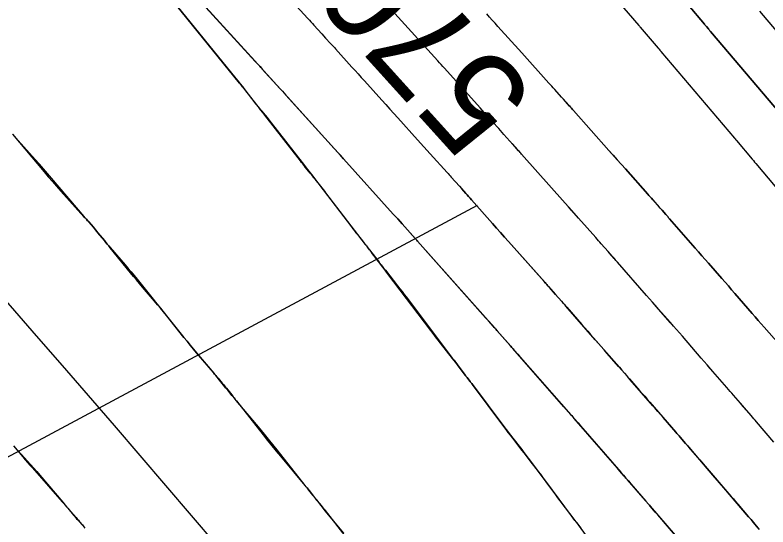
# Model space of a CAD drawing. Extents: x 954385 to 988206, y 1868364 to 1924553.
# Drawn here: x 955929.86 to 955974.29, y 1922849.97 to 1922880.17 of the extents above; entities that cross this region are included whole.
import ezdxf

# ---------------------------------------------------------------- set-up
doc = ezdxf.new("R2010")
doc.units = 0
for name, color, linetype in [('1', 7, 'Continuous'), ('Default', 7, 'Continuous'), ('Ex_Major Contours', 7, 'Continuous'), ('Ex_Minor Contours', 7, 'Continuous'), ('Slopes', 7, 'Continuous')]:
    doc.layers.add(name, color=color, linetype=linetype)

msp = doc.modelspace()

# ---------------------------------------------------------------- linework, layer by layer
at = {"layer": '1'}
for points in [[(955963.389, 1922883.36), (955966.674, 1922879.545), (955966.687, 1922879.53), (955966.699, 1922879.515), (955966.731, 1922879.477), (955966.744, 1922879.461), (955966.75, 1922879.454), (955967.805, 1922878.221), (955967.819, 1922878.205), (955967.833, 1922878.188), (955967.846, 1922878.172), (955967.86, 1922878.155), (955967.915, 1922878.089), (955967.928, 1922878.072), (955967.942, 1922878.056), (955967.956, 1922878.04), (955967.97, 1922878.023), (955972.316, 1922872.906), (955972.331, 1922872.888), (955972.346, 1922872.87), (955972.398, 1922872.808), (955972.419, 1922872.782), (955972.426, 1922872.774), (955973.355, 1922871.672), (955973.373, 1922871.65), (955973.392, 1922871.628), (955973.411, 1922871.605), (955973.429, 1922871.583), (955973.503, 1922871.493), (955973.521, 1922871.471), (955973.54, 1922871.448), (955973.559, 1922871.426), (955973.577, 1922871.404), (955976.888, 1922867.453)], [(955939.869, 1922882.008), (955944.003, 1922877.465), (955944.157, 1922877.295), (955944.312, 1922877.125), (955944.466, 1922876.955), (955944.621, 1922876.785), (955945.548, 1922875.766), (955945.617, 1922875.69), (955945.634, 1922875.671), (955945.841, 1922875.443), (955948.903, 1922872.063), (955948.932, 1922872.032), (955948.961, 1922872), (955948.989, 1922871.968), (955949.018, 1922871.937), (955949.217, 1922871.715), (955949.246, 1922871.683), (955952.177, 1922868.428), (955952.309, 1922868.282), (955952.441, 1922868.135), (955952.573, 1922867.988), (955952.705, 1922867.841), (955953.483, 1922866.972), (955953.565, 1922866.88), (955953.6, 1922866.841), (955953.612, 1922866.828), (955957.622, 1922862.315), (955957.791, 1922862.125), (955958.16, 1922861.709), (955958.186, 1922861.68), (955958.211, 1922861.651), (955958.314, 1922861.536), (955959.113, 1922860.63), (955959.159, 1922860.577), (955959.206, 1922860.524), (955959.253, 1922860.471), (955959.299, 1922860.417), (955959.532, 1922860.151), (955959.672, 1922859.992), (955962.659, 1922856.586), (955962.706, 1922856.532), (955962.753, 1922856.479), (955962.8, 1922856.425), (955962.847, 1922856.371), (955963.081, 1922856.102), (955963.221, 1922855.94), (955965.604, 1922853.198), (955965.755, 1922853.025), (955965.905, 1922852.852), (955966.055, 1922852.679), (955966.205, 1922852.505), (955967.081, 1922851.492), (955967.243, 1922851.303), (955967.29, 1922851.25), (955967.336, 1922851.196), (955969.672, 1922848.477)], [(955963.579, 1922849.436), (955963.099, 1922850.087), (955962.999, 1922850.221), (955962.9, 1922850.355), (955962.8, 1922850.49), (955962.701, 1922850.624), (955961.239, 1922852.591), (955961.119, 1922852.752), (955960.998, 1922852.913), (955960.877, 1922853.073), (955960.754, 1922853.232), (955960.263, 1922853.869), (955960.14, 1922854.028), (955960.017, 1922854.187), (955959.894, 1922854.345), (955959.77, 1922854.504), (955959.227, 1922855.202), (955959.095, 1922855.372), (955958.965, 1922855.542), (955958.835, 1922855.713), (955958.706, 1922855.884), (955956.842, 1922858.378), (955956.809, 1922858.423), (955956.775, 1922858.467), (955956.74, 1922858.512), (955956.706, 1922858.556), (955956.568, 1922858.733), (955956.533, 1922858.777), (955956.499, 1922858.821), (955956.465, 1922858.866), (955956.431, 1922858.91), (955956.007, 1922859.475), (955955.924, 1922859.584), (955955.841, 1922859.693), (955955.758, 1922859.801), (955955.674, 1922859.908), (955954.963, 1922860.809), (955954.817, 1922860.996), (955954.672, 1922861.183), (955954.528, 1922861.37), (955954.385, 1922861.559), (955951.843, 1922864.921), (955951.743, 1922865.053), (955951.643, 1922865.185), (955951.543, 1922865.317), (955951.442, 1922865.449), (955950.898, 1922866.163), (955950.869, 1922866.202), (955950.839, 1922866.24), (955950.809, 1922866.279), (955950.779, 1922866.317), (955950.657, 1922866.47), (955950.627, 1922866.509), (955950.597, 1922866.547), (955950.567, 1922866.586), (955950.537, 1922866.624), (955948.205, 1922869.669), (955948.127, 1922869.77), (955948.05, 1922869.869), (955947.972, 1922869.969), (955947.893, 1922870.068), (955947.564, 1922870.481), (955947.492, 1922870.571), (955947.419, 1922870.661), (955947.347, 1922870.751), (955947.274, 1922870.841), (955946.984, 1922871.2), (955946.911, 1922871.289), (955946.839, 1922871.38), (955946.768, 1922871.47), (955946.697, 1922871.561), (955944.604, 1922874.253), (955944.477, 1922874.417), (955944.35, 1922874.58), (955944.222, 1922874.743), (955944.094, 1922874.906), (955943.369, 1922875.826), (955943.347, 1922875.854), (955943.325, 1922875.881), (955943.303, 1922875.909), (955943.281, 1922875.936), (955943.191, 1922876.046), (955943.168, 1922876.073), (955943.146, 1922876.101), (955943.124, 1922876.128), (955943.101, 1922876.156), (955939.402, 1922880.719)], [(955975.031, 1922874.332), (955970.892, 1922879.206), (955970.862, 1922879.24), (955970.833, 1922879.275), (955970.804, 1922879.311), (955970.775, 1922879.346), (955970.658, 1922879.487), (955970.629, 1922879.522), (955970.6, 1922879.557), (955970.57, 1922879.592), (955970.541, 1922879.627), (955969.57, 1922880.762)], [(955977.746, 1922875.758), (955973.814, 1922880.388)], [(955962.15, 1922875.278), (955962.161, 1922875.265), (955962.339, 1922875.067), (955962.576, 1922874.802), (955962.635, 1922874.736), (955962.694, 1922874.669), (955962.753, 1922874.603), (955962.812, 1922874.536), (955964.903, 1922872.183), (955965.147, 1922871.909), (955965.39, 1922871.635), (955965.634, 1922871.361), (955965.877, 1922871.086), (955967.19, 1922869.608), (955967.264, 1922869.525), (955967.338, 1922869.441), (955967.412, 1922869.358), (955967.486, 1922869.274), (955967.873, 1922868.835), (955968.038, 1922868.647), (955968.259, 1922868.398), (955968.314, 1922868.335), (955968.369, 1922868.273), (955968.424, 1922868.21), (955968.479, 1922868.147), (955970.001, 1922866.41), (955970.196, 1922866.188), (955970.391, 1922865.965), (955970.586, 1922865.743), (955970.781, 1922865.52), (955971.561, 1922864.63), (955971.756, 1922864.408), (955971.951, 1922864.185), (955972.145, 1922863.962), (955972.339, 1922863.739), (955973.36, 1922862.565), (955973.537, 1922862.36), (955973.715, 1922862.156), (955973.892, 1922861.952), (955974.07, 1922861.747), (955974.943, 1922860.742)], [(955929.699, 1922873.136), (955931.576, 1922870.914), (955931.819, 1922870.629), (955932.064, 1922870.346), (955932.311, 1922870.065), (955932.56, 1922869.785), (955933.923, 1922868.271), (955933.993, 1922868.194), (955934.062, 1922868.116), (955934.131, 1922868.037), (955934.2, 1922867.959), (955934.475, 1922867.644), (955934.543, 1922867.565), (955934.611, 1922867.486), (955934.678, 1922867.406), (955934.745, 1922867.325), (955935.127, 1922866.859), (955935.213, 1922866.755), (955935.3, 1922866.651), (955935.387, 1922866.548), (955935.475, 1922866.446), (955936.359, 1922865.421), (955936.535, 1922865.216), (955936.709, 1922865.009), (955936.882, 1922864.801), (955937.053, 1922864.591), (955938.015, 1922863.405), (955938.232, 1922863.138), (955938.448, 1922862.869), (955938.664, 1922862.6), (955938.879, 1922862.331), (955939.822, 1922861.148), (955940.006, 1922860.919), (955940.191, 1922860.691), (955940.379, 1922860.465), (955940.568, 1922860.24), (955941.582, 1922859.045), (955941.645, 1922858.97), (955941.708, 1922858.896), (955941.771, 1922858.821), (955941.834, 1922858.747), (955942.086, 1922858.448), (955942.148, 1922858.373), (955942.21, 1922858.298), (955942.272, 1922858.222), (955942.333, 1922858.146), (955942.639, 1922857.76), (955942.71, 1922857.67), (955942.781, 1922857.58), (955942.853, 1922857.49), (955942.924, 1922857.4), (955944.502, 1922855.394), (955944.754, 1922855.076), (955945.009, 1922854.761), (955945.265, 1922854.447), (955945.525, 1922854.135), (955946.959, 1922852.421), (955947.023, 1922852.344), (955947.085, 1922852.268), (955947.147, 1922852.19), (955947.209, 1922852.113), (955947.462, 1922851.788), (955947.519, 1922851.717), (955947.576, 1922851.645), (955947.634, 1922851.574), (955947.692, 1922851.504), (955947.925, 1922851.223), (955947.983, 1922851.152), (955948.041, 1922851.081), (955948.098, 1922851.01), (955948.154, 1922850.938), (955949.31, 1922849.452)], [(955974.633, 1922854.977), (955973.61, 1922856.168), (955973.531, 1922856.259), (955973.452, 1922856.351), (955973.374, 1922856.442), (955973.295, 1922856.533), (955972.901, 1922856.989), (955972.665, 1922857.263), (955972.249, 1922857.744), (955972.154, 1922857.854), (955972.058, 1922857.965), (955971.963, 1922858.075), (955971.867, 1922858.185), (955971.033, 1922859.145), (955970.691, 1922859.538), (955970.35, 1922859.931), (955969.236, 1922861.213), (955969.061, 1922861.415), (955968.885, 1922861.616), (955968.709, 1922861.818), (955968.533, 1922862.019), (955967.828, 1922862.823), (955967.475, 1922863.225), (955967.123, 1922863.627), (955965.407, 1922865.584), (955965.361, 1922865.637), (955965.315, 1922865.69), (955965.268, 1922865.742), (955965.221, 1922865.795), (955964.849, 1922866.218), (955964.451, 1922866.669), (955964.369, 1922866.762), (955964.287, 1922866.854), (955964.205, 1922866.947), (955964.123, 1922867.039), (955963.106, 1922868.184), (955962.712, 1922868.627), (955962.319, 1922869.07), (955959.744, 1922871.969), (955959.701, 1922872.017), (955959.659, 1922872.064), (955959.616, 1922872.112), (955959.574, 1922872.159), (955959.233, 1922872.54), (955959.183, 1922872.596)], [(955973.7, 1922849.894), (955973.426, 1922850.234), (955973.357, 1922850.319), (955973.287, 1922850.403), (955973.217, 1922850.486), (955973.146, 1922850.569), (955971.685, 1922852.271), (955971.553, 1922852.424), (955971.422, 1922852.577), (955971.291, 1922852.73), (955971.159, 1922852.883), (955970.59, 1922853.545), (955970.481, 1922853.673), (955970.371, 1922853.8), (955970.261, 1922853.927), (955970.152, 1922854.055), (955969.62, 1922854.67), (955969.429, 1922854.891), (955969.11, 1922855.261), (955969.046, 1922855.335), (955968.982, 1922855.408), (955968.918, 1922855.482), (955968.854, 1922855.556), (955968.094, 1922856.43), (955967.946, 1922856.6), (955967.798, 1922856.77), (955967.651, 1922856.94), (955967.503, 1922857.11), (955966.162, 1922858.653), (955965.99, 1922858.85), (955965.819, 1922859.047), (955965.647, 1922859.244), (955965.475, 1922859.44), (955964.786, 1922860.226), (955964.614, 1922860.422), (955964.442, 1922860.618), (955964.27, 1922860.815), (955964.098, 1922861.011), (955962.362, 1922862.991), (955962.311, 1922863.049), (955962.26, 1922863.107), (955962.21, 1922863.164), (955962.159, 1922863.222), (955961.905, 1922863.51), (955961.753, 1922863.682), (955961.391, 1922864.092), (955961.314, 1922864.18), (955961.236, 1922864.267), (955961.159, 1922864.355), (955961.082, 1922864.442), (955958.984, 1922866.803), (955958.748, 1922867.068), (955958.512, 1922867.334), (955958.276, 1922867.6), (955958.04, 1922867.865), (955956.79, 1922869.272), (955956.707, 1922869.366), (955956.623, 1922869.459), (955956.54, 1922869.553), (955956.457, 1922869.646), (955956.217, 1922869.914)], [(955929.756, 1922854.751), (955930.312, 1922854.095), (955930.452, 1922853.931), (955930.592, 1922853.768), (955930.733, 1922853.606), (955930.875, 1922853.445), (955932.637, 1922851.451), (955932.728, 1922851.348), (955932.819, 1922851.245), (955932.91, 1922851.141), (955933.001, 1922851.038), (955933.452, 1922850.526), (955933.499, 1922850.471), (955933.546, 1922850.416), (955933.593, 1922850.361), (955933.64, 1922850.306), (955933.827, 1922850.085), (955933.873, 1922850.03), (955933.92, 1922849.975), (955933.968, 1922849.92)]]:
    msp.add_lwpolyline(points, dxfattribs=at)
at = {"layer": 'Default'}
msp.add_arc((955068.332, 1922107.114), 1145.916, 31.460692, 46.414195, dxfattribs=at)
at = {"layer": 'Ex_Major Contours'}
for points in [[(955974.632, 1922854.977), (955973.609, 1922856.167), (955973.53, 1922856.259), (955973.452, 1922856.35), (955973.373, 1922856.441), (955973.295, 1922856.532), (955972.98, 1922856.897), (955972.901, 1922856.988), (955972.822, 1922857.079), (955972.744, 1922857.17), (955972.665, 1922857.262), (955972.25, 1922857.744), (955972.154, 1922857.854), (955972.059, 1922857.965), (955971.963, 1922858.075), (955971.867, 1922858.186), (955971.033, 1922859.146), (955970.862, 1922859.343), (955970.691, 1922859.54), (955970.52, 1922859.737), (955970.349, 1922859.934), (955969.236, 1922861.213), (955969.06, 1922861.414), (955968.884, 1922861.616), (955968.709, 1922861.817), (955968.533, 1922862.018), (955967.828, 1922862.822), (955967.652, 1922863.023), (955967.476, 1922863.224), (955967.3, 1922863.425), (955967.123, 1922863.626), (955965.407, 1922865.584), (955965.361, 1922865.637), (955965.315, 1922865.689), (955965.268, 1922865.742), (955965.222, 1922865.795), (955965.035, 1922866.006), (955964.942, 1922866.112), (955964.849, 1922866.217), (955964.451, 1922866.668), (955964.369, 1922866.761), (955964.287, 1922866.854), (955964.205, 1922866.946), (955964.122, 1922867.039), (955963.108, 1922868.18), (955962.911, 1922868.401), (955962.715, 1922868.622), (955962.518, 1922868.843), (955962.322, 1922869.064), (955959.742, 1922871.968), (955959.7, 1922872.015), (955959.658, 1922872.063), (955959.615, 1922872.11), (955959.573, 1922872.158), (955959.403, 1922872.348), (955959.318, 1922872.443), (955959.233, 1922872.538), (955958.708, 1922873.126), (955958.606, 1922873.24), (955958.505, 1922873.354), (955958.403, 1922873.468), (955958.3, 1922873.581), (955957.78, 1922874.159), (955957.659, 1922874.293), (955957.539, 1922874.427), (955957.418, 1922874.561), (955957.297, 1922874.695), (955955.194, 1922877.028), (955955.097, 1922877.136), (955954.999, 1922877.245), (955954.901, 1922877.353), (955954.803, 1922877.461), (955954.411, 1922877.894), (955954.215, 1922878.111), (955954.018, 1922878.328), (955951.699, 1922880.89)], [(955969.57, 1922880.762), (955970.542, 1922879.628), (955970.571, 1922879.593), (955970.601, 1922879.558), (955970.63, 1922879.523), (955970.659, 1922879.488), (955970.776, 1922879.346), (955970.805, 1922879.311), (955970.834, 1922879.276), (955970.863, 1922879.241), (955970.893, 1922879.206), (955975.03, 1922874.332)], [(955929.842, 1922854.681), (955930.591, 1922853.851), (955930.775, 1922853.646), (955930.957, 1922853.439), (955931.138, 1922853.23), (955931.318, 1922853.021), (955932.67, 1922851.428), (955932.746, 1922851.338), (955932.822, 1922851.248), (955932.898, 1922851.157), (955932.974, 1922851.066), (955933.311, 1922850.663), (955933.371, 1922850.593), (955933.43, 1922850.523), (955933.491, 1922850.454), (955933.552, 1922850.385), (955933.797, 1922850.111), (955933.858, 1922850.043), (955933.919, 1922849.973), (955933.979, 1922849.904)]]:
    msp.add_lwpolyline(points, dxfattribs=at)
at = {"layer": 'Ex_Minor Contours'}
for points in [[(955963.39, 1922883.361), (955966.673, 1922879.545), (955966.686, 1922879.53), (955966.699, 1922879.515), (955966.73, 1922879.477), (955966.743, 1922879.462), (955966.75, 1922879.454), (955967.806, 1922878.222), (955967.82, 1922878.205), (955967.834, 1922878.189), (955967.847, 1922878.172), (955967.861, 1922878.156), (955967.916, 1922878.089), (955967.929, 1922878.073), (955967.943, 1922878.056), (955967.957, 1922878.04), (955967.971, 1922878.024), (955972.315, 1922872.906), (955972.33, 1922872.888), (955972.345, 1922872.87), (955972.397, 1922872.808), (955972.418, 1922872.782), (955972.425, 1922872.774), (955973.354, 1922871.672), (955973.373, 1922871.65), (955973.391, 1922871.627), (955973.41, 1922871.605), (955973.428, 1922871.583), (955973.502, 1922871.493), (955973.521, 1922871.47), (955973.539, 1922871.448), (955973.558, 1922871.426), (955973.576, 1922871.403), (955976.887, 1922867.453)], [(955969.854, 1922848.264), (955967.784, 1922850.672), (955967.636, 1922850.845), (955967.335, 1922851.195), (955967.289, 1922851.249), (955967.242, 1922851.302), (955967.08, 1922851.491), (955967.057, 1922851.518), (955966.006, 1922852.737), (955965.956, 1922852.795), (955965.906, 1922852.853), (955965.855, 1922852.912), (955965.805, 1922852.97), (955965.552, 1922853.26), (955965.451, 1922853.376), (955965.401, 1922853.434), (955962.854, 1922856.36), (955962.803, 1922856.419), (955962.751, 1922856.477), (955962.7, 1922856.536), (955962.649, 1922856.595), (955962.341, 1922856.945), (955962.239, 1922857.062), (955959.231, 1922860.493), (955959.205, 1922860.523), (955959.179, 1922860.553), (955959.073, 1922860.672), (955958.296, 1922861.552), (955958.24, 1922861.616), (955958.184, 1922861.679), (955958.128, 1922861.743), (955958.072, 1922861.806), (955957.79, 1922862.122), (955957.621, 1922862.312), (955953.61, 1922866.826), (955953.563, 1922866.879), (955953.47, 1922866.984), (955952.705, 1922867.841), (955952.573, 1922867.988), (955952.442, 1922868.135), (955952.31, 1922868.282), (955952.178, 1922868.429), (955949.244, 1922871.683), (955949.013, 1922871.94), (955948.959, 1922871.999), (955948.906, 1922872.058), (955948.747, 1922872.234), (955948.693, 1922872.293), (955945.927, 1922875.348), (955945.772, 1922875.519), (955945.617, 1922875.69), (955945.461, 1922875.86), (955945.306, 1922876.031), (955944.366, 1922877.064), (955944.295, 1922877.142), (955944.088, 1922877.369), (955944.033, 1922877.43), (955939.664, 1922882.234)], [(955945.311, 1922881.969), (955947.134, 1922879.964), (955947.225, 1922879.864), (955947.315, 1922879.765), (955947.405, 1922879.666), (955947.496, 1922879.566), (955947.965, 1922879.051), (955948.185, 1922878.809), (955948.479, 1922878.487), (955948.552, 1922878.406), (955948.625, 1922878.326), (955948.699, 1922878.245), (955948.772, 1922878.164), (955949.734, 1922877.102), (955949.919, 1922876.898), (955950.104, 1922876.694), (955950.288, 1922876.489), (955950.473, 1922876.285), (955951.51, 1922875.14), (955951.744, 1922874.881), (955951.979, 1922874.621), (955952.213, 1922874.362), (955952.447, 1922874.103), (955953.61, 1922872.812), (955953.983, 1922872.399), (955954.355, 1922871.985), (955955.352, 1922870.879), (955955.413, 1922870.812), (955955.473, 1922870.745), (955955.534, 1922870.677), (955955.594, 1922870.61), (955956.075, 1922870.071), (955956.455, 1922869.645), (955956.539, 1922869.551), (955956.622, 1922869.458), (955956.705, 1922869.364), (955956.789, 1922869.27), (955958.04, 1922867.863), (955958.276, 1922867.597), (955958.512, 1922867.331), (955958.748, 1922867.065), (955958.984, 1922866.8), (955961.133, 1922864.381), (955961.184, 1922864.324), (955961.235, 1922864.266), (955961.286, 1922864.209), (955961.337, 1922864.151), (955961.745, 1922863.689), (955962.105, 1922863.281), (955962.183, 1922863.193), (955962.26, 1922863.106), (955962.336, 1922863.018), (955962.413, 1922862.931), (955963.301, 1922861.919), (955963.474, 1922861.721), (955963.648, 1922861.523), (955963.821, 1922861.325), (955963.995, 1922861.127), (955965.518, 1922859.388), (955965.668, 1922859.217), (955965.818, 1922859.046), (955965.967, 1922858.875), (955966.116, 1922858.704), (955966.713, 1922858.018), (955966.863, 1922857.847), (955967.012, 1922857.675), (955967.161, 1922857.504), (955967.31, 1922857.332), (955968.855, 1922855.557), (955968.919, 1922855.483), (955968.983, 1922855.409), (955969.047, 1922855.335), (955969.11, 1922855.261), (955969.429, 1922854.892), (955969.557, 1922854.744), (955969.62, 1922854.67), (955970.151, 1922854.054), (955970.261, 1922853.926), (955970.37, 1922853.799), (955970.48, 1922853.672), (955970.589, 1922853.544), (955971.986, 1922851.919), (955972.116, 1922851.768), (955972.246, 1922851.616), (955972.377, 1922851.465), (955972.507, 1922851.313), (955973.146, 1922850.569), (955973.217, 1922850.486), (955973.287, 1922850.403), (955973.357, 1922850.319), (955973.426, 1922850.234), (955973.769, 1922849.81)], [(955939.402, 1922880.718), (955942.891, 1922876.422), (955943.02, 1922876.263), (955943.148, 1922876.103), (955943.275, 1922875.942), (955943.402, 1922875.781), (955944.113, 1922874.873), (955944.136, 1922874.844), (955944.159, 1922874.814), (955944.183, 1922874.785), (955944.207, 1922874.755), (955944.303, 1922874.639), (955944.327, 1922874.61), (955944.351, 1922874.581), (955944.375, 1922874.551), (955944.398, 1922874.522), (955944.728, 1922874.115), (955944.791, 1922874.037), (955944.853, 1922873.959), (955944.915, 1922873.881), (955944.977, 1922873.802), (955946.801, 1922871.464), (955947.112, 1922871.064), (955947.422, 1922870.663), (955947.731, 1922870.262), (955948.039, 1922869.859), (955949.709, 1922867.667), (955949.796, 1922867.554), (955949.883, 1922867.441), (955949.971, 1922867.328), (955950.06, 1922867.216), (955950.416, 1922866.769), (955950.505, 1922866.657), (955950.593, 1922866.544), (955950.681, 1922866.431), (955950.768, 1922866.318), (955951.334, 1922865.583), (955951.365, 1922865.543), (955951.396, 1922865.503), (955951.427, 1922865.464), (955951.458, 1922865.424), (955951.584, 1922865.267), (955951.616, 1922865.228), (955951.647, 1922865.188), (955951.678, 1922865.149), (955951.71, 1922865.109), (955952.433, 1922864.188), (955952.563, 1922864.021), (955952.693, 1922863.854), (955952.822, 1922863.686), (955952.95, 1922863.517), (955955.68, 1922859.913), (955955.762, 1922859.804), (955955.844, 1922859.695), (955955.926, 1922859.586), (955956.008, 1922859.477), (955956.432, 1922858.911), (955956.466, 1922858.866), (955956.5, 1922858.822), (955956.534, 1922858.777), (955956.568, 1922858.733), (955956.707, 1922858.557), (955956.741, 1922858.513), (955956.775, 1922858.468), (955956.809, 1922858.424), (955956.843, 1922858.379), (955958.709, 1922855.884), (955958.838, 1922855.713), (955958.968, 1922855.542), (955959.098, 1922855.372), (955959.229, 1922855.203), (955959.756, 1922854.527), (955959.887, 1922854.357), (955960.017, 1922854.187), (955960.146, 1922854.016), (955960.274, 1922853.844), (955961.622, 1922852.02), (955961.747, 1922851.852), (955961.873, 1922851.684), (955962, 1922851.517), (955962.128, 1922851.351), (955962.781, 1922850.505), (955962.84, 1922850.43), (955962.898, 1922850.354), (955962.956, 1922850.278), (955963.014, 1922850.203), (955963.247, 1922849.9)], [(955974.943, 1922860.742), (955974.07, 1922861.747), (955973.892, 1922861.952), (955973.715, 1922862.156), (955973.537, 1922862.36), (955973.359, 1922862.565), (955972.34, 1922863.739), (955972.145, 1922863.962), (955971.951, 1922864.185), (955971.756, 1922864.408), (955971.561, 1922864.631), (955970.781, 1922865.522), (955970.586, 1922865.744), (955970.391, 1922865.967), (955970.196, 1922866.19), (955970.001, 1922866.412), (955968.48, 1922868.148), (955968.425, 1922868.211), (955968.37, 1922868.273), (955968.315, 1922868.336), (955968.26, 1922868.398), (955968.039, 1922868.648), (955967.929, 1922868.773), (955967.819, 1922868.899), (955967.487, 1922869.275), (955967.413, 1922869.359), (955967.339, 1922869.442), (955967.265, 1922869.525), (955967.191, 1922869.609), (955965.877, 1922871.086), (955965.39, 1922871.634), (955964.903, 1922872.182), (955962.811, 1922874.535), (955962.752, 1922874.602), (955962.693, 1922874.668), (955962.634, 1922874.735), (955962.574, 1922874.801), (955962.338, 1922875.066), (955962.219, 1922875.199), (955962.101, 1922875.331), (955961.707, 1922875.772), (955961.621, 1922875.868), (955961.536, 1922875.963), (955961.45, 1922876.059), (955961.364, 1922876.154), (955959.766, 1922877.929), (955958.35, 1922879.501), (955958.184, 1922879.685), (955958.019, 1922879.868), (955957.854, 1922880.051), (955957.688, 1922880.234)], [(955977.745, 1922875.758), (955973.815, 1922880.388)], [(955949.265, 1922849.599), (955948.166, 1922850.927), (955948.103, 1922851.003), (955948.04, 1922851.081), (955947.978, 1922851.158), (955947.917, 1922851.236), (955947.661, 1922851.562), (955947.605, 1922851.634), (955947.548, 1922851.705), (955947.491, 1922851.776), (955947.433, 1922851.846), (955947.202, 1922852.128), (955947.144, 1922852.198), (955947.087, 1922852.269), (955947.03, 1922852.34), (955946.974, 1922852.411), (955945.316, 1922854.52), (955945.07, 1922854.831), (955944.82, 1922855.14), (955944.569, 1922855.448), (955944.315, 1922855.753), (955942.909, 1922857.43), (955942.846, 1922857.505), (955942.783, 1922857.581), (955942.72, 1922857.656), (955942.657, 1922857.731), (955942.405, 1922858.032), (955942.343, 1922858.108), (955942.28, 1922858.183), (955942.218, 1922858.259), (955942.157, 1922858.336), (955941.851, 1922858.718), (955941.779, 1922858.807), (955941.707, 1922858.895), (955941.634, 1922858.983), (955941.56, 1922859.07), (955940.567, 1922860.24), (955940.378, 1922860.465), (955940.191, 1922860.691), (955940.005, 1922860.919), (955939.821, 1922861.148), (955938.794, 1922862.442), (955938.621, 1922862.656), (955938.447, 1922862.868), (955938.271, 1922863.079), (955938.092, 1922863.288), (955937.373, 1922864.12), (955937.195, 1922864.329), (955937.017, 1922864.539), (955936.842, 1922864.751), (955936.668, 1922864.964), (955935.471, 1922866.442), (955935.386, 1922866.547), (955935.3, 1922866.652), (955935.215, 1922866.756), (955935.129, 1922866.861), (955934.746, 1922867.326), (955934.679, 1922867.406), (955934.612, 1922867.486), (955934.544, 1922867.565), (955934.475, 1922867.644), (955934.2, 1922867.958), (955934.131, 1922868.036), (955934.062, 1922868.115), (955933.995, 1922868.195), (955933.927, 1922868.274), (955932.013, 1922870.541), (955931.775, 1922870.82), (955931.536, 1922871.097), (955931.294, 1922871.372), (955931.05, 1922871.645), (955929.704, 1922873.14)]]:
    msp.add_lwpolyline(points, dxfattribs=at)
at = {"layer": 'Slopes'}
msp.add_lwpolyline([(955957.131, 1922868.928), (955740.811, 1922753.019), (955743.975, 1922758.118), (955740.811, 1922753.019), (955746.808, 1922752.829)], dxfattribs=at)

# ---------------------------------------------------------------- texts
at = {"layer": '1'}
msp.add_text('570', height=6, rotation=132.1159, dxfattribs=at).set_placement((955960.69, 1922875.403))

doc.saveas('drawing.dxf')
